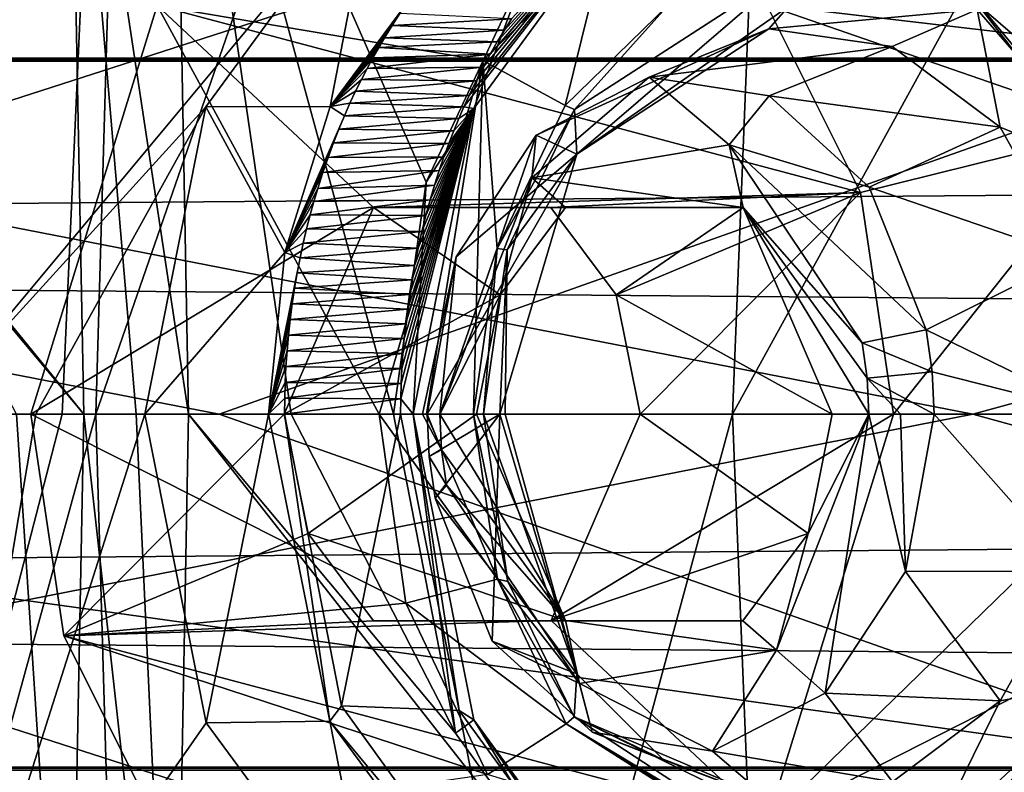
# Model space of a CAD drawing. Header units: metres. Extents: x -150 to 307, y -550 to 84.
# Tile 855 of 1056: x 204.98 to 210.44, y -1.98 to 2.18. Entities that reach past the tile are written whole.
import ezdxf

# ---------------------------------------------------------------- set-up
doc = ezdxf.new("R2010")
doc.units = ezdxf.units.M
doc.layers.add('solid_26006363', color=7, linetype='CONTINUOUS')

msp = doc.modelspace()

# ---------------------------------------------------------------- linework, layer by layer
at = {"layer": 'solid_26006363'}
for points in [[(208.028397, 15.818866, 924.133667), (199.540802, 0, 917.246277), (204.964966, 17.972246, 921.404236)], [(210.618042, 12.746159, 926.440979), (199.540802, 0, 917.246277), (208.028397, 15.818866, 924.133667)], [(212.583405, 8.932697, 928.192017), (199.540802, 0, 917.246277), (210.618042, 12.746159, 926.440979)], [(202.146072, 11.879212, 921.398987), (201.843781, -0.000005, 921.499268), (205.746124, 11.74449, 924.325989)], [(201.843781, -0.000005, 921.499268), (205.21727, -0.000005, 924.228638), (205.746124, 11.74449, 924.325989)], [(205.21727, -0.000005, 924.228638), (205.403427, -0.000005, 924.376648), (205.746124, 11.74449, 924.325989)], [(205.746124, 11.74449, 924.325989), (205.403427, -0.000005, 924.376648), (209.391617, 11.514729, 927.203979)], [(205.403427, -0.000005, 924.376648), (208.929962, -0.000005, 927.139404), (209.391617, 11.514729, 927.203979)], [(209.391617, 11.514729, 927.203979), (208.929962, -0.000005, 927.139404), (212.744339, 6.936975, 929.95697)], [(213.810257, 4.600105, 929.285156), (199.540802, 0, 917.246277), (212.583405, 8.932697, 928.192017)], [(208.929962, -0.000005, 927.139404), (212.56279, -0.000019, 929.918945), (212.744339, 6.936975, 929.95697)], [(213.810257, 4.600105, 929.285156), (214.22731, 0.000173, 929.656738), (199.540802, 0, 917.246277)], [(205.83374, 4.468189, 882.877686), (205.91745, -0.000024, 882.881592), (205.252258, 4.395831, 882.401978)], [(205.83374, 4.468189, 882.877686), (207.052582, 0.000027, 883.809937), (206.486282, 0.000001, 883.346313)], [(207.232712, 1.28386, 883.962891), (207.052582, 0.000027, 883.809937), (205.83374, 4.468189, 882.877686)], [(205.83374, 4.468189, 882.877686), (206.486282, 0.000001, 883.346313), (205.91745, -0.000024, 882.881592)], [(207.807068, 2.511736, 884.449524), (207.232712, 1.28386, 883.962891), (205.83374, 4.468189, 882.877686)], [(205.252258, 4.395831, 882.401978), (203.674561, 2.040061, 881.072632), (202.755768, 2.348415, 880.334534)], [(205.252258, 4.395831, 882.401978), (205.336761, 0.000016, 882.408264), (203.674561, 2.040061, 881.072632)], [(205.627411, 0, 882.64502), (205.252258, 4.395831, 882.401978), (205.91745, -0.000024, 882.881592)], [(205.627411, 0, 882.64502), (205.336761, 0.000016, 882.408264), (205.252258, 4.395831, 882.401978)], [(206.949814, 2.980373, 886.73175), (204.394348, 4.029039, 884.660217), (204.463165, 0.00001, 884.663513)], [(51.326496, 1.972128, 672.819702), (52.118008, 3.784486, 673.061707), (287.022736, 1.972128, -98.107941)], [(52.118008, 3.784486, 673.061707), (287.815277, 3.786167, -97.865639), (287.022736, 1.972128, -98.107941)], [(63.380936, 3.784486, 676.505127), (64.172447, 1.972128, 676.747131), (299.085419, 3.771021, -94.420006)], [(64.172447, 1.972128, 676.747131), (299.873505, 1.954857, -94.17907), (299.085419, 3.771021, -94.420006)], [(195.914063, 1.972128, -275.727936), (211.64624, 1.972128, -269.344177), (196.179626, 3.786167, -276.513)], [(211.64624, 1.972128, -269.344177), (212.002808, 3.786167, -270.092316), (196.179626, 3.786167, -276.513)], [(199.95607, 3.771021, -287.676636), (217.073212, 3.771021, -280.730896), (200.220139, 1.954857, -288.457275)], [(217.073212, 3.771021, -280.730896), (217.42778, 1.954857, -281.474823), (200.220139, 1.954857, -288.457275)], [(209.707214, 3.023292, 889.023193), (214.624878, 2.015249, 893.179565), (215.472687, 3.721791, 893.944824)], [(209.707214, 3.023292, 889.023193), (210.693237, 1.746147, 889.830261), (214.624878, 2.015249, 893.179565)], [(211.340897, 1.734447, 889.068115), (210.693237, 1.746147, 889.830261), (209.707214, 3.023292, 889.023193)], [(210.916962, 2.448804, 888.721741), (211.340897, 1.734447, 889.068115), (209.707214, 3.023292, 889.023193)], [(206.012115, 1.702046, 885.940674), (206.949814, 2.980373, 886.73175), (204.463165, 0.00001, 884.663513)], [(206.701447, 1.703226, 885.212708), (206.949814, 2.980373, 886.73175), (206.012115, 1.702046, 885.940674)], [(207.6353, 2.96494, 886.000427), (206.949814, 2.980373, 886.73175), (206.701447, 1.703226, 885.212708)], [(207.172333, 2.336813, 885.608154), (207.6353, 2.96494, 886.000427), (206.701447, 1.703226, 885.212708)], [(207.442673, 1.702352, 884.532471), (207.496994, 1.69286, 884.29895), (208.421799, 2.957283, 885.077332)], [(207.47139, 1.765272, 884.556702), (207.442673, 1.702352, 884.532471), (208.421799, 2.957283, 885.077332)], [(207.510071, 1.845392, 884.589355), (207.47139, 1.765272, 884.556702), (208.421799, 2.957283, 885.077332)], [(208.421799, 2.957283, 885.077332), (207.496994, 1.69286, 884.29895), (207.807068, 2.511736, 884.449524)], [(207.549088, 1.921447, 884.622253), (207.510071, 1.845392, 884.589355), (208.421799, 2.957283, 885.077332)], [(207.588318, 1.993684, 884.655273), (207.549088, 1.921447, 884.622253), (208.421799, 2.957283, 885.077332)], [(207.627594, 2.062251, 884.688416), (207.588318, 1.993684, 884.655273), (208.421799, 2.957283, 885.077332)], [(207.66687, 2.127339, 884.721497), (207.627594, 2.062251, 884.688416), (208.421799, 2.957283, 885.077332)], [(207.706085, 2.189172, 884.754517), (207.66687, 2.127339, 884.721497), (208.421799, 2.957283, 885.077332)], [(208.230591, 2.62868, 886.156189), (207.547653, 1.958798, 885.578186), (205.743835, 2.262609, 887.467773)], [(208.230591, 2.62868, 886.156189), (208.004456, 1.709294, 885.505432), (207.547653, 1.958798, 885.578186)], [(208.230591, 2.62868, 886.156189), (208.577881, 2.269109, 885.986633), (208.004456, 1.709294, 885.505432)], [(209.121414, 2.264341, 890.477112), (211.085083, 1.584617, 888.545044), (210.229141, 2.59427, 887.83313)], [(210.31076, 2.252404, 887.427185), (210.229141, 2.59427, 887.83313), (211.085083, 1.584617, 888.545044)], [(207.496994, 1.69286, 884.29895), (207.232712, 1.28386, 883.962891), (207.807068, 2.511736, 884.449524)], [(208.577881, 2.269109, 885.986633), (209.270355, 2.474094, 886.564087), (208.054733, 1.686557, 885.546692)], [(208.068146, 1.438891, 885.90271), (208.054733, 1.686557, 885.546692), (209.270355, 2.474094, 886.564087)], [(209.240311, 2.257688, 886.63324), (208.068146, 1.438891, 885.90271), (209.270355, 2.474094, 886.564087)], [(207.130447, 2.279046, 885.572815), (207.172333, 2.336813, 885.608154), (206.701447, 1.703226, 885.212708)], [(206.940979, 1.143533, 888.534363), (205.743835, 2.262609, 887.467773), (205.044098, 0, 886.844299)], [(206.972366, 0, 885.089722), (205.044098, 0, 886.844299), (205.743835, 2.262609, 887.467773)], [(209.639542, 1.227852, 890.938721), (209.121414, 2.264341, 890.477112), (205.743835, 2.262609, 887.467773)], [(206.940979, 1.143533, 888.534363), (209.639542, 1.227852, 890.938721), (205.743835, 2.262609, 887.467773)], [(207.547653, 1.958798, 885.578186), (206.972366, 0, 885.089722), (205.743835, 2.262609, 887.467773)], [(207.088242, 2.217937, 885.537231), (207.130447, 2.279046, 885.572815), (206.701447, 1.703226, 885.212708)], [(208.004456, 1.709294, 885.505432), (208.577881, 2.269109, 885.986633), (208.054733, 1.686557, 885.546692)], [(209.240311, 2.257688, 886.63324), (209.130997, 2.133792, 886.783386), (208.068146, 1.438891, 885.90271)], [(209.639542, 1.227852, 890.938721), (211.085083, 1.584617, 888.545044), (209.121414, 2.264341, 890.477112)], [(210.285034, 2.241804, 887.405518), (209.130997, 2.133792, 886.783386), (209.240311, 2.257688, 886.63324)], [(210.285034, 2.241804, 887.405518), (209.815796, 2.03591, 887.346436), (209.130997, 2.133792, 886.783386)], [(210.285034, 2.241804, 887.405518), (210.412659, 1.58864, 887.832092), (209.815796, 2.03591, 887.346436)], [(210.31076, 2.252404, 887.427185), (211.090118, 1.311901, 888.068359), (210.285034, 2.241804, 887.405518)], [(210.285034, 2.241804, 887.405518), (211.090118, 1.311901, 888.068359), (210.412659, 1.58864, 887.832092)], [(210.31076, 2.252404, 887.427185), (211.085083, 1.584617, 888.545044), (211.090118, 1.311901, 888.068359)], [(207.04567, 2.153044, 885.501282), (207.088242, 2.217937, 885.537231), (206.701447, 1.703226, 885.212708)], [(207.04567, 2.153044, 885.501282), (207.706085, 2.189172, 884.754517), (207.088242, 2.217937, 885.537231)], [(207.04567, 2.153044, 885.501282), (207.66687, 2.127339, 884.721497), (207.706085, 2.189172, 884.754517)], [(207.00293, 2.08435, 885.46521), (207.04567, 2.153044, 885.501282), (206.701447, 1.703226, 885.212708)], [(207.00293, 2.08435, 885.46521), (207.66687, 2.127339, 884.721497), (207.04567, 2.153044, 885.501282)], [(207.00293, 2.08435, 885.46521), (207.627594, 2.062251, 884.688416), (207.66687, 2.127339, 884.721497)], [(207.84259, 1.544854, 886.900818), (208.068146, 1.438891, 885.90271), (209.130997, 2.133792, 886.783386)], [(208.468384, 1.866152, 887.458374), (207.84259, 1.544854, 886.900818), (209.130997, 2.133792, 886.783386)], [(208.468384, 1.866152, 887.458374), (209.130997, 2.133792, 886.783386), (209.815796, 2.03591, 887.346436)], [(206.970856, 2.030203, 885.438049), (207.00293, 2.08435, 885.46521), (206.701447, 1.703226, 885.212708)], [(206.970856, 2.030203, 885.438049), (207.627594, 2.062251, 884.688416), (207.00293, 2.08435, 885.46521)], [(203.674561, 2.040061, 881.072632), (205.336761, 0.000016, 882.408264), (204.338028, 1.189752, 881.601074)], [(206.938751, 1.97366, 885.41095), (206.970856, 2.030203, 885.438049), (206.701447, 1.703226, 885.212708)], [(206.938751, 1.97366, 885.41095), (207.588318, 1.993684, 884.655273), (206.970856, 2.030203, 885.438049)], [(206.970856, 2.030203, 885.438049), (207.588318, 1.993684, 884.655273), (207.627594, 2.062251, 884.688416)], [(209.134109, 1.762412, 888.051514), (208.468384, 1.866152, 887.458374), (209.815796, 2.03591, 887.346436)], [(209.134109, 1.762412, 888.051514), (209.815796, 2.03591, 887.346436), (210.412659, 1.58864, 887.832092)], [(51.326496, 1.972128, 672.819702), (286.751587, 0, -98.190849), (51.055336, 0, 672.736816)], [(51.326496, 1.972128, 672.819702), (287.022736, 1.972128, -98.107941), (286.751587, 0, -98.190849)], [(64.172447, 1.972128, 676.747131), (64.443604, 0, 676.830017), (299.873505, 1.954857, -94.17907)], [(195.914063, 1.972128, -275.727936), (197.603653, 0, -274.843964), (206.087204, 0, -271.541718)], [(195.914063, 1.972128, -275.727936), (206.087204, 0, -271.541718), (211.64624, 1.972128, -269.344177)], [(211.64624, 1.972128, -269.344177), (206.087204, 0, -271.541718), (214.343445, 0, -267.70639)], [(206.906677, 1.9146, 885.38385), (206.938751, 1.97366, 885.41095), (206.701447, 1.703226, 885.212708)], [(206.906677, 1.9146, 885.38385), (207.549088, 1.921447, 884.622253), (207.588318, 1.993684, 884.655273)], [(206.906677, 1.9146, 885.38385), (207.588318, 1.993684, 884.655273), (206.938751, 1.97366, 885.41095)], [(64.443604, 0, 676.830017), (300.139832, 0, -94.097641), (299.873505, 1.954857, -94.17907)], [(200.220139, 1.954857, -288.457275), (210.262085, 0, -284.97406), (192.05072, 0, -291.263794)], [(200.220139, 1.954857, -288.457275), (217.42778, 1.954857, -281.474823), (210.262085, 0, -284.97406)], [(206.874725, 1.852961, 885.356812), (206.906677, 1.9146, 885.38385), (206.701447, 1.703226, 885.212708)], [(206.874725, 1.852961, 885.356812), (207.510071, 1.845392, 884.589355), (207.549088, 1.921447, 884.622253)], [(206.874725, 1.852961, 885.356812), (207.549088, 1.921447, 884.622253), (206.906677, 1.9146, 885.38385)], [(207.236176, 0.000001, 884.985596), (206.972366, 0, 885.089722), (207.547653, 1.958798, 885.578186)], [(207.236176, 0.000001, 884.985596), (207.547653, 1.958798, 885.578186), (207.495819, 0.000001, 885.076782)], [(207.547653, 1.958798, 885.578186), (207.627182, 0.916599, 885.187683), (207.495819, 0.000001, 885.076782)], [(207.547653, 1.958798, 885.578186), (208.004456, 1.709294, 885.505432), (207.627182, 0.916599, 885.187683)], [(217.42778, 1.954857, -281.474823), (227.565887, 0, -276.501038), (210.262085, 0, -284.97406)], [(207.819748, 1.307708, 887.175171), (207.84259, 1.544854, 886.900818), (208.468384, 1.866152, 887.458374)], [(208.911591, 1.491841, 888.147949), (207.819748, 1.307708, 887.175171), (208.468384, 1.866152, 887.458374)], [(208.911591, 1.491841, 888.147949), (208.468384, 1.866152, 887.458374), (209.134109, 1.762412, 888.051514)], [(206.842957, 1.788604, 885.329956), (206.874725, 1.852961, 885.356812), (206.701447, 1.703226, 885.212708)], [(206.842957, 1.788604, 885.329956), (207.510071, 1.845392, 884.589355), (206.874725, 1.852961, 885.356812)], [(206.842957, 1.788604, 885.329956), (207.47139, 1.765272, 884.556702), (207.510071, 1.845392, 884.589355)], [(206.811462, 1.72137, 885.303284), (206.842957, 1.788604, 885.329956), (206.701447, 1.703226, 885.212708)], [(206.811462, 1.72137, 885.303284), (207.47139, 1.765272, 884.556702), (206.842957, 1.788604, 885.329956)], [(206.811462, 1.72137, 885.303284), (207.442673, 1.702352, 884.532471), (207.47139, 1.765272, 884.556702)], [(208.911591, 1.491841, 888.147949), (209.134109, 1.762412, 888.051514), (209.68811, 1.257261, 888.545105)], [(209.68811, 1.257261, 888.545105), (209.134109, 1.762412, 888.051514), (210.412659, 1.58864, 887.832092)], [(205.070313, -0.000009, 885.159485), (206.012115, 1.702046, 885.940674), (204.463165, 0.00001, 884.663513)], [(205.070313, -0.000009, 885.159485), (205.674576, -0.000037, 885.654297), (206.012115, 1.702046, 885.940674)], [(206.450012, 0.894785, 884.999573), (206.012115, 1.702046, 885.940674), (205.674576, -0.000037, 885.654297)], [(206.701447, 1.703226, 885.212708), (206.012115, 1.702046, 885.940674), (206.450012, 0.894785, 884.999573)], [(206.780289, 1.651111, 885.276917), (206.701447, 1.703226, 885.212708), (206.450012, 0.894785, 884.999573)], [(206.780289, 1.651111, 885.276917), (206.811462, 1.72137, 885.303284), (206.701447, 1.703226, 885.212708)], [(206.780289, 1.651111, 885.276917), (207.442673, 1.702352, 884.532471), (206.811462, 1.72137, 885.303284)], [(206.780289, 1.651111, 885.276917), (207.414352, 1.637057, 884.508545), (207.442673, 1.702352, 884.532471)], [(207.092392, 0.084207, 884.236267), (207.161179, -0.000183, 884.014587), (207.496994, 1.69286, 884.29895)], [(207.094818, 0.168541, 884.238342), (207.092392, 0.084207, 884.236267), (207.496994, 1.69286, 884.29895)], [(207.098831, 0.252531, 884.24176), (207.094818, 0.168541, 884.238342), (207.496994, 1.69286, 884.29895)], [(207.10437, 0.335971, 884.24646), (207.098831, 0.252531, 884.24176), (207.496994, 1.69286, 884.29895)], [(207.11142, 0.418661, 884.252441), (207.10437, 0.335971, 884.24646), (207.496994, 1.69286, 884.29895)], [(207.119949, 0.500446, 884.259644), (207.11142, 0.418661, 884.252441), (207.496994, 1.69286, 884.29895)], [(207.130005, 0.581916, 884.268127), (207.119949, 0.500446, 884.259644), (207.496994, 1.69286, 884.29895)], [(207.141632, 0.663167, 884.278015), (207.130005, 0.581916, 884.268127), (207.496994, 1.69286, 884.29895)], [(207.154709, 0.743654, 884.289063), (207.141632, 0.663167, 884.278015), (207.496994, 1.69286, 884.29895)], [(207.169144, 0.822843, 884.30127), (207.154709, 0.743654, 884.289063), (207.496994, 1.69286, 884.29895)], [(207.496994, 1.69286, 884.29895), (207.161179, -0.000183, 884.014587), (207.232712, 1.28386, 883.962891)], [(207.188782, 0.919159, 884.317871), (207.169144, 0.822843, 884.30127), (207.496994, 1.69286, 884.29895)], [(207.209793, 1.011497, 884.335693), (207.188782, 0.919159, 884.317871), (207.496994, 1.69286, 884.29895)], [(207.232086, 1.100356, 884.354553), (207.209793, 1.011497, 884.335693), (207.496994, 1.69286, 884.29895)], [(207.255569, 1.186023, 884.37439), (207.232086, 1.100356, 884.354553), (207.496994, 1.69286, 884.29895)], [(207.280136, 1.268641, 884.395203), (207.255569, 1.186023, 884.37439), (207.496994, 1.69286, 884.29895)], [(207.30571, 1.348371, 884.416809), (207.280136, 1.268641, 884.395203), (207.496994, 1.69286, 884.29895)], [(207.332108, 1.425181, 884.439087), (207.30571, 1.348371, 884.416809), (207.496994, 1.69286, 884.29895)], [(207.359055, 1.498739, 884.461853), (207.332108, 1.425181, 884.439087), (207.496994, 1.69286, 884.29895)], [(207.386475, 1.569278, 884.485046), (207.359055, 1.498739, 884.461853), (207.496994, 1.69286, 884.29895)], [(207.414352, 1.637057, 884.508545), (207.386475, 1.569278, 884.485046), (207.496994, 1.69286, 884.29895)], [(207.442673, 1.702352, 884.532471), (207.414352, 1.637057, 884.508545), (207.496994, 1.69286, 884.29895)], [(207.627182, 0.916599, 885.187683), (208.004456, 1.709294, 885.505432), (208.054733, 1.686557, 885.546692)], [(206.749634, 1.577913, 885.250977), (206.780289, 1.651111, 885.276917), (206.450012, 0.894785, 884.999573)], [(206.749634, 1.577913, 885.250977), (207.414352, 1.637057, 884.508545), (206.780289, 1.651111, 885.276917)], [(206.749634, 1.577913, 885.250977), (207.386475, 1.569278, 884.485046), (207.414352, 1.637057, 884.508545)], [(207.627182, 0.916599, 885.187683), (208.054733, 1.686557, 885.546692), (207.682739, 0.909078, 885.233398)], [(208.068146, 1.438891, 885.90271), (207.682739, 0.909078, 885.233398), (208.054733, 1.686557, 885.546692)], [(209.822449, 0, 891.101685), (211.085083, 1.584617, 888.545044), (209.639542, 1.227852, 890.938721)], [(209.68811, 1.257261, 888.545105), (210.412659, 1.58864, 887.832092), (210.816727, 0.868942, 888.161011)], [(209.822449, 0, 891.101685), (211.445084, 0, 888.843506), (211.085083, 1.584617, 888.545044)], [(211.090118, 1.311901, 888.068359), (210.816727, 0.868942, 888.161011), (210.412659, 1.58864, 887.832092)], [(206.719543, 1.501541, 885.225525), (206.749634, 1.577913, 885.250977), (206.450012, 0.894785, 884.999573)], [(206.719543, 1.501541, 885.225525), (207.386475, 1.569278, 884.485046), (206.749634, 1.577913, 885.250977)], [(206.719543, 1.501541, 885.225525), (207.359055, 1.498739, 884.461853), (207.386475, 1.569278, 884.485046)], [(207.308838, 0, 886.719971), (207.399246, 0.871697, 886.505798), (207.84259, 1.544854, 886.900818)], [(207.819748, 1.307708, 887.175171), (207.308838, 0, 886.719971), (207.84259, 1.544854, 886.900818)], [(207.84259, 1.544854, 886.900818), (207.399246, 0.871697, 886.505798), (208.068146, 1.438891, 885.90271)], [(206.690033, 1.421671, 885.2005), (206.719543, 1.501541, 885.225525), (206.450012, 0.894785, 884.999573)], [(206.690033, 1.421671, 885.2005), (207.359055, 1.498739, 884.461853), (206.719543, 1.501541, 885.225525)], [(206.690033, 1.421671, 885.2005), (207.332108, 1.425181, 884.439087), (207.359055, 1.498739, 884.461853)], [(208.989548, 1.143533, 888.217407), (207.819748, 1.307708, 887.175171), (208.911591, 1.491841, 888.147949)], [(208.911591, 1.491841, 888.147949), (209.68811, 1.257261, 888.545105), (210.004211, 0.465753, 888.826782)], [(209.648682, 0.394153, 888.804688), (208.911591, 1.491841, 888.147949), (210.004211, 0.465753, 888.826782)], [(208.989548, 1.143533, 888.217407), (208.911591, 1.491841, 888.147949), (209.648682, 0.394153, 888.804688)], [(206.661209, 1.337979, 885.176086), (206.690033, 1.421671, 885.2005), (206.450012, 0.894785, 884.999573)], [(206.661209, 1.337979, 885.176086), (207.30571, 1.348371, 884.416809), (207.332108, 1.425181, 884.439087)], [(206.661209, 1.337979, 885.176086), (207.332108, 1.425181, 884.439087), (206.690033, 1.421671, 885.2005)], [(207.239319, 0, 886.363342), (207.641861, 0, 885.546692), (208.068146, 1.438891, 885.90271)], [(207.399246, 0.871697, 886.505798), (207.239319, 0, 886.363342), (208.068146, 1.438891, 885.90271)], [(208.068146, 1.438891, 885.90271), (207.641861, 0, 885.546692), (207.682739, 0.909078, 885.233398)], [(206.633255, 1.250369, 885.152405), (206.661209, 1.337979, 885.176086), (206.450012, 0.894785, 884.999573)], [(206.633255, 1.250369, 885.152405), (207.280136, 1.268641, 884.395203), (207.30571, 1.348371, 884.416809)], [(206.633255, 1.250369, 885.152405), (207.30571, 1.348371, 884.416809), (206.661209, 1.337979, 885.176086)], [(206.611725, 1.177647, 885.134155), (207.255569, 1.186023, 884.37439), (207.280136, 1.268641, 884.395203)], [(206.611725, 1.177647, 885.134155), (207.280136, 1.268641, 884.395203), (206.633255, 1.250369, 885.152405)], [(207.161179, -0.000183, 884.014587), (207.052582, 0.000027, 883.809937), (207.232712, 1.28386, 883.962891)], [(207.643982, 0.660539, 887.018555), (207.308838, 0, 886.719971), (207.819748, 1.307708, 887.175171)], [(208.005859, 1.144218, 887.341003), (207.643982, 0.660539, 887.018555), (207.819748, 1.307708, 887.175171)], [(208.989548, 1.143533, 888.217407), (208.005859, 1.144218, 887.341003), (207.819748, 1.307708, 887.175171)], [(210.004211, 0.465753, 888.826782), (209.68811, 1.257261, 888.545105), (210.816727, 0.868942, 888.161011)], [(206.611725, 1.177647, 885.134155), (206.633255, 1.250369, 885.152405), (206.450012, 0.894785, 884.999573)], [(206.940979, 1.143533, 888.534363), (207.924667, 1.144218, 889.410828), (209.639542, 1.227852, 890.938721)], [(207.924667, 1.144218, 889.410828), (208.28656, 0.660539, 889.733276), (209.639542, 1.227852, 890.938721)], [(208.28656, 0.660539, 889.733276), (208.418839, 0, 889.851135), (209.639542, 1.227852, 890.938721)], [(209.822449, 0, 891.101685), (209.639542, 1.227852, 890.938721), (208.418839, 0, 889.851135)], [(204.338028, 1.189752, 881.601074), (205.336761, 0.000016, 882.408264), (204.964142, 0, 882.105042)], [(206.59108, 1.102717, 885.116699), (206.611725, 1.177647, 885.134155), (206.450012, 0.894785, 884.999573)], [(206.59108, 1.102717, 885.116699), (207.232086, 1.100356, 884.354553), (207.255569, 1.186023, 884.37439)], [(206.59108, 1.102717, 885.116699), (207.255569, 1.186023, 884.37439), (206.611725, 1.177647, 885.134155)], [(206.940979, 1.143533, 888.534363), (205.044098, 0, 886.844299), (206.447708, 0, 888.09491)], [(206.940979, 1.143533, 888.534363), (206.447708, 0, 888.09491), (207.643982, 0.660539, 887.018555)], [(206.571457, 1.025725, 885.100037), (206.59108, 1.102717, 885.116699), (206.450012, 0.894785, 884.999573)], [(206.571457, 1.025725, 885.100037), (207.232086, 1.100356, 884.354553), (206.59108, 1.102717, 885.116699)], [(206.571457, 1.025725, 885.100037), (207.209793, 1.011497, 884.335693), (207.232086, 1.100356, 884.354553)], [(206.940979, 1.143533, 888.534363), (207.643982, 0.660539, 887.018555), (208.005859, 1.144218, 887.341003)], [(206.940979, 1.143533, 888.534363), (208.005859, 1.144218, 887.341003), (207.924667, 1.144218, 889.410828)], [(207.924667, 1.144218, 889.410828), (208.005859, 1.144218, 887.341003), (208.989548, 1.143533, 888.217407)], [(207.924667, 1.144218, 889.410828), (208.989548, 1.143533, 888.217407), (208.28656, 0.660539, 889.733276)], [(208.28656, 0.660539, 889.733276), (208.989548, 1.143533, 888.217407), (209.482834, 0, 888.656921)], [(208.989548, 1.143533, 888.217407), (209.676407, 0.198629, 888.829407), (209.685699, 0, 888.837646)], [(208.989548, 1.143533, 888.217407), (209.685699, 0, 888.837646), (209.482834, 0, 888.656921)], [(208.989548, 1.143533, 888.217407), (209.648682, 0.394153, 888.804688), (209.676407, 0.198629, 888.829407)], [(206.552933, 0.946832, 885.084351), (206.571457, 1.025725, 885.100037), (206.450012, 0.894785, 884.999573)], [(206.552933, 0.946832, 885.084351), (207.209793, 1.011497, 884.335693), (206.571457, 1.025725, 885.100037)], [(206.552933, 0.946832, 885.084351), (207.188782, 0.919159, 884.317871), (207.209793, 1.011497, 884.335693)], [(206.535568, 0.865764, 885.06958), (206.552933, 0.946832, 885.084351), (206.450012, 0.894785, 884.999573)], [(206.535568, 0.865764, 885.06958), (207.188782, 0.919159, 884.317871), (206.552933, 0.946832, 885.084351)], [(206.450012, 0.894785, 884.999573), (205.674576, -0.000037, 885.654297), (206.360672, -0.000073, 884.923706)], [(206.535568, 0.865764, 885.06958), (206.450012, 0.894785, 884.999573), (206.360672, -0.000073, 884.923706)], [(206.535568, 0.865764, 885.06958), (207.169144, 0.822843, 884.30127), (207.188782, 0.919159, 884.317871)], [(207.495819, 0.000001, 885.076782), (207.627182, 0.916599, 885.187683), (207.55043, 0.000001, 885.121765)], [(207.627182, 0.916599, 885.187683), (207.682739, 0.909078, 885.233398), (207.55043, 0.000001, 885.121765)], [(207.682739, 0.909078, 885.233398), (207.670776, 0, 885.321533), (207.55043, 0.000001, 885.121765)], [(207.682739, 0.909078, 885.233398), (207.641861, 0, 885.546692), (207.670776, 0, 885.321533)], [(206.519379, 0.782197, 885.055847), (206.535568, 0.865764, 885.06958), (206.360672, -0.000073, 884.923706)], [(206.519379, 0.782197, 885.055847), (207.169144, 0.822843, 884.30127), (206.535568, 0.865764, 885.06958)], [(206.519379, 0.782197, 885.055847), (207.154709, 0.743654, 884.289063), (207.169144, 0.822843, 884.30127)], [(207.213943, 0, 886.553345), (207.239319, 0, 886.363342), (207.399246, 0.871697, 886.505798)], [(207.213943, 0, 886.553345), (207.399246, 0.871697, 886.505798), (207.308838, 0, 886.719971)], [(210.004211, 0.465753, 888.826782), (210.816727, 0.868942, 888.161011), (210.960999, 0, 888.276428)], [(206.504654, 0.696887, 885.043396), (206.519379, 0.782197, 885.055847), (206.360672, -0.000073, 884.923706)], [(206.504654, 0.696887, 885.043396), (207.154709, 0.743654, 884.289063), (206.519379, 0.782197, 885.055847)], [(206.504654, 0.696887, 885.043396), (207.141632, 0.663167, 884.278015), (207.154709, 0.743654, 884.289063)], [(206.491562, 0.610529, 885.032288), (206.504654, 0.696887, 885.043396), (206.360672, -0.000073, 884.923706)], [(206.447708, 0, 888.09491), (207.511703, 0, 886.900696), (207.643982, 0.660539, 887.018555)], [(206.491562, 0.610529, 885.032288), (207.141632, 0.663167, 884.278015), (206.504654, 0.696887, 885.043396)], [(206.491562, 0.610529, 885.032288), (207.130005, 0.581916, 884.268127), (207.141632, 0.663167, 884.278015)], [(207.643982, 0.660539, 887.018555), (207.511703, 0, 886.900696), (207.308838, 0, 886.719971)], [(208.28656, 0.660539, 889.733276), (209.482834, 0, 888.656921), (208.418839, 0, 889.851135)], [(206.48024, 0.523819, 885.022644), (206.491562, 0.610529, 885.032288), (206.360672, -0.000073, 884.923706)], [(206.48024, 0.523819, 885.022644), (207.130005, 0.581916, 884.268127), (206.491562, 0.610529, 885.032288)], [(206.48024, 0.523819, 885.022644), (207.119949, 0.500446, 884.259644), (207.130005, 0.581916, 884.268127)], [(206.470734, 0.437346, 885.014587), (206.48024, 0.523819, 885.022644), (206.360672, -0.000073, 884.923706)], [(206.470734, 0.437346, 885.014587), (207.119949, 0.500446, 884.259644), (206.48024, 0.523819, 885.022644)], [(206.470734, 0.437346, 885.014587), (207.11142, 0.418661, 884.252441), (207.119949, 0.500446, 884.259644)], [(206.462936, 0.350433, 885.007996), (206.470734, 0.437346, 885.014587), (206.360672, -0.000073, 884.923706)], [(206.462936, 0.350433, 885.007996), (207.11142, 0.418661, 884.252441), (206.470734, 0.437346, 885.014587)], [(209.648682, 0.394153, 888.804688), (210.004211, 0.465753, 888.826782), (210.036972, 0.234711, 888.855957)], [(210.036972, 0.234711, 888.855957), (210.004211, 0.465753, 888.826782), (210.960999, 0, 888.276428)], [(206.462936, 0.350433, 885.007996), (207.10437, 0.335971, 884.24646), (207.11142, 0.418661, 884.252441)], [(209.676407, 0.198629, 888.829407), (209.648682, 0.394153, 888.804688), (210.036972, 0.234711, 888.855957)], [(206.456833, 0.262995, 885.002808), (206.462936, 0.350433, 885.007996), (206.360672, -0.000073, 884.923706)], [(206.456833, 0.262995, 885.002808), (207.10437, 0.335971, 884.24646), (206.462936, 0.350433, 885.007996)], [(206.456833, 0.262995, 885.002808), (207.098831, 0.252531, 884.24176), (207.10437, 0.335971, 884.24646)], [(206.452438, 0.17527, 884.999084), (206.456833, 0.262995, 885.002808), (206.360672, -0.000073, 884.923706)], [(206.452438, 0.17527, 884.999084), (207.098831, 0.252531, 884.24176), (206.456833, 0.262995, 885.002808)], [(206.452438, 0.17527, 884.999084), (207.094818, 0.168541, 884.238342), (207.098831, 0.252531, 884.24176)], [(209.676407, 0.198629, 888.829407), (210.036972, 0.234711, 888.855957), (210.047958, 0, 888.865723)], [(210.047958, 0, 888.865723), (210.036972, 0.234711, 888.855957), (210.960999, 0, 888.276428)], [(206.449799, 0.087496, 884.996826), (206.452438, 0.17527, 884.999084), (206.360672, -0.000073, 884.923706)], [(206.449799, 0.087496, 884.996826), (207.094818, 0.168541, 884.238342), (206.452438, 0.17527, 884.999084)], [(206.449799, 0.087496, 884.996826), (207.092392, 0.084207, 884.236267), (207.094818, 0.168541, 884.238342)], [(209.676407, 0.198629, 888.829407), (210.047958, 0, 888.865723), (209.862091, 0, 888.912781)], [(209.676407, 0.198629, 888.829407), (209.862091, 0, 888.912781), (209.685699, 0, 888.837646)], [(206.449799, 0.087496, 884.996826), (206.360672, -0.000073, 884.923706), (206.448914, -0.000069, 884.996094)], [(206.449799, 0.087496, 884.996826), (206.448914, -0.000069, 884.996094), (207.092392, 0.084207, 884.236267)], [(206.448914, -0.000069, 884.996094), (207.091568, -0.00026, 884.235596), (207.092392, 0.084207, 884.236267)], [(207.092392, 0.084207, 884.236267), (207.091568, -0.00026, 884.235596), (207.161179, -0.000183, 884.014587)], [(199.540802, 0, 917.246277), (214.22731, 0.000173, 929.656738), (213.810318, -4.599802, 929.285156)], [(205.070313, -0.000009, 885.159485), (204.463165, 0.00001, 884.663513), (204.394333, -4.029554, 884.660217)], [(204.964142, 0, 882.105042), (205.336761, 0.000016, 882.408264), (205.252289, -4.395135, 882.401978)], [(205.227005, -1.227852, 887.007263), (206.447708, 0, 888.09491), (205.044098, 0, 886.844299)], [(207.12027, -1.047262, 885.215698), (205.227005, -1.227852, 887.007263), (205.044098, 0, 886.844299)], [(207.12027, -1.047262, 885.215698), (205.044098, 0, 886.844299), (206.972366, 0, 885.089722)], [(205.227005, -1.227852, 887.007263), (206.579987, -0.660539, 888.212769), (206.447708, 0, 888.09491)], [(205.336761, 0.000016, 882.408264), (205.83374, -4.468186, 882.877686), (205.252289, -4.395135, 882.401978)], [(205.627411, 0, 882.64502), (205.83374, -4.468186, 882.877686), (205.336761, 0.000016, 882.408264)], [(205.627411, 0, 882.64502), (205.91745, -0.000024, 882.881592), (205.83374, -4.468186, 882.877686)], [(205.91745, -0.000024, 882.881592), (206.486282, 0.000001, 883.346313), (207.395828, -1.766923, 884.10144)], [(206.579987, -0.660539, 888.212769), (207.511703, 0, 886.900696), (206.447708, 0, 888.09491)], [(206.486282, 0.000001, 883.346313), (207.052582, 0.000027, 883.809937), (207.395828, -1.766923, 884.10144)], [(206.579987, -0.660539, 888.212769), (208.004974, -1.143533, 887.34021), (207.511703, 0, 886.900696)], [(207.236176, 0.000001, 884.985596), (207.628357, -0.913727, 885.188599), (206.972366, 0, 885.089722)], [(207.12027, -1.047262, 885.215698), (206.972366, 0, 885.089722), (207.628357, -0.913727, 885.188599)], [(207.161179, -0.000183, 884.014587), (207.395828, -1.766923, 884.10144), (207.052582, 0.000027, 883.809937)], [(207.213943, 0, 886.553345), (207.31813, -0.198629, 886.72821), (207.239319, 0, 886.363342)], [(207.213943, 0, 886.553345), (207.308838, 0, 886.719971), (207.31813, -0.198629, 886.72821)], [(207.236176, 0.000001, 884.985596), (207.495819, 0.000001, 885.076782), (207.628357, -0.913727, 885.188599)], [(207.25029, -0.234711, 886.373108), (207.641861, 0, 885.546692), (207.239319, 0, 886.363342)], [(207.31813, -0.198629, 886.72821), (207.25029, -0.234711, 886.373108), (207.239319, 0, 886.363342)], [(207.25029, -0.234711, 886.373108), (207.283051, -0.465753, 886.402283), (207.641861, 0, 885.546692)], [(207.283051, -0.465753, 886.402283), (207.599167, -1.257261, 886.68396), (207.641861, 0, 885.546692)], [(208.004974, -1.143533, 887.34021), (207.31813, -0.198629, 886.72821), (207.308838, 0, 886.719971)], [(207.511703, 0, 886.900696), (208.004974, -1.143533, 887.34021), (207.308838, 0, 886.719971)], [(207.495819, 0.000001, 885.076782), (207.55043, 0.000001, 885.121765), (207.685135, -0.927144, 885.235474)], [(207.628357, -0.913727, 885.188599), (207.495819, 0.000001, 885.076782), (207.685135, -0.927144, 885.235474)], [(208.068527, -1.439416, 885.903015), (207.685135, -0.927144, 885.235474), (207.55043, 0.000001, 885.121765)], [(207.670776, 0, 885.321533), (208.068527, -1.439416, 885.903015), (207.55043, 0.000001, 885.121765)], [(207.599167, -1.257261, 886.68396), (208.068527, -1.439416, 885.903015), (207.641861, 0, 885.546692)], [(207.670776, 0, 885.321533), (207.641861, 0, 885.546692), (208.068527, -1.439416, 885.903015)], [(207.925552, -1.143533, 889.411621), (208.418839, 0, 889.851135), (209.350555, -0.660539, 888.539063)], [(209.822449, 0, 891.101685), (208.418839, 0, 889.851135), (207.925552, -1.143533, 889.411621)], [(209.122696, -2.262609, 890.47821), (209.822449, 0, 891.101685), (207.925552, -1.143533, 889.411621)], [(208.418839, 0, 889.851135), (209.482834, 0, 888.656921), (209.350555, -0.660539, 888.539063)], [(209.122696, -2.262609, 890.47821), (211.445084, 0, 888.843506), (209.822449, 0, 891.101685)], [(209.350555, -0.660539, 888.539063), (209.482834, 0, 888.656921), (209.685699, 0, 888.837646)], [(209.685699, 0, 888.837646), (209.862091, 0, 888.912781), (209.888031, -0.871697, 888.723206)], [(209.862091, 0, 888.912781), (210.047958, 0, 888.865723), (209.888031, -0.871697, 888.723206)], [(209.888031, -0.871697, 888.723206), (210.047958, 0, 888.865723), (210.81752, -0.869209, 888.1604)], [(210.81752, -0.869209, 888.1604), (210.047958, 0, 888.865723), (210.960999, 0, 888.276428)], [(51.055336, 0, 672.736816), (286.751587, 0, -98.190849), (287.017914, -1.954857, -98.109421)], [(51.326496, -1.972128, 672.819702), (51.055336, 0, 672.736816), (287.017914, -1.954857, -98.109421)], [(64.172447, -1.972128, 676.747131), (299.868683, -1.972128, -94.180542), (300.139832, 0, -94.097641)], [(64.443604, 0, 676.830017), (64.172447, -1.972128, 676.747131), (300.139832, 0, -94.097641)], [(192.05072, 0, -291.263794), (210.262085, 0, -284.97406), (200.218521, -1.972128, -288.452515)], [(195.912445, -1.954857, -275.723175), (211.644073, -1.954857, -269.33963), (197.603653, 0, -274.843964)], [(211.644073, -1.954857, -269.33963), (206.087204, 0, -271.541718), (197.603653, 0, -274.843964)], [(199.540802, 0, 917.246277), (213.810318, -4.599802, 929.285156), (212.583496, -8.932452, 928.192139)], [(199.540802, 0, 917.246277), (212.583496, -8.932452, 928.192139), (210.618164, -12.745977, 926.441101)], [(199.540802, 0, 917.246277), (210.618164, -12.745977, 926.441101), (208.028534, -15.818749, 924.133789)], [(199.540802, 0, 917.246277), (208.028534, -15.818749, 924.133789), (204.965088, -17.972189, 921.404358)], [(210.262085, 0, -284.97406), (217.425598, -1.972128, -281.470245), (200.218521, -1.972128, -288.452515)], [(202.146072, -11.879224, 921.398987), (205.21727, -0.000005, 924.228638), (201.843781, -0.000005, 921.499268)], [(202.146072, -11.879224, 921.398987), (205.403427, -0.000005, 924.376648), (205.21727, -0.000005, 924.228638)], [(202.146072, -11.879224, 921.398987), (205.74469, -11.744577, 924.324829), (205.403427, -0.000005, 924.376648)], [(204.339767, -1.185266, 881.602478), (204.59053, -0.000016, 881.801453), (205.252289, -4.395135, 882.401978)], [(205.070313, -0.000009, 885.159485), (204.394333, -4.029554, 884.660217), (205.674576, -0.000037, 885.654297)], [(206.015366, -1.709859, 885.94342), (205.674576, -0.000037, 885.654297), (204.394333, -4.029554, 884.660217)], [(204.59053, -0.000016, 881.801453), (204.964142, 0, 882.105042), (205.252289, -4.395135, 882.401978)], [(205.74469, -11.744577, 924.324829), (208.929962, -0.000005, 927.139404), (205.403427, -0.000005, 924.376648)], [(206.360672, -0.000073, 884.923706), (205.674576, -0.000037, 885.654297), (206.015366, -1.709859, 885.94342)], [(205.74469, -11.744577, 924.324829), (209.391617, -11.514744, 927.203979), (208.929962, -0.000005, 927.139404)], [(205.83374, -4.468186, 882.877686), (205.91745, -0.000024, 882.881592), (208.368347, -3.12257, 884.922791)], [(205.91745, -0.000024, 882.881592), (207.395828, -1.766923, 884.10144), (208.368347, -3.12257, 884.922791)], [(206.360672, -0.000073, 884.923706), (206.015366, -1.709859, 885.94342), (206.700119, -1.699925, 885.211609)], [(211.644073, -1.954857, -269.33963), (214.343445, 0, -267.70639), (206.087204, 0, -271.541718)], [(206.448914, -0.000069, 884.996094), (206.360672, -0.000073, 884.923706), (206.700119, -1.699925, 885.211609)], [(206.765228, -1.615333, 885.26416), (207.091568, -0.00026, 884.235596), (206.448914, -0.000069, 884.996094)], [(206.765228, -1.615333, 885.26416), (206.448914, -0.000069, 884.996094), (206.700119, -1.699925, 885.211609)], [(206.765228, -1.615333, 885.26416), (207.416122, -1.641249, 884.510071), (207.091568, -0.00026, 884.235596)], [(207.416122, -1.641249, 884.510071), (207.161179, -0.000183, 884.014587), (207.091568, -0.00026, 884.235596)], [(207.496979, -1.692829, 884.29895), (207.395828, -1.766923, 884.10144), (207.161179, -0.000183, 884.014587)], [(207.416122, -1.641249, 884.510071), (207.496979, -1.692829, 884.29895), (207.161179, -0.000183, 884.014587)], [(209.391617, -11.514744, 927.203979), (212.56279, -0.000019, 929.918945), (208.929962, -0.000005, 927.139404)], [(209.122696, -2.262609, 890.47821), (211.253876, -1.178106, 888.685059), (211.445084, 0, 888.843506)], [(209.174789, -1.307708, 888.382446), (209.685699, 0, 888.837646), (209.444672, -1.544854, 888.328247)], [(209.350555, -0.660539, 888.539063), (209.685699, 0, 888.837646), (209.174789, -1.307708, 888.382446)], [(209.391617, -11.514744, 927.203979), (212.741653, -6.885615, 929.95636), (212.56279, -0.000019, 929.918945)], [(209.685699, 0, 888.837646), (209.888031, -0.871697, 888.723206), (209.444672, -1.544854, 888.328247)], [(210.262085, 0, -284.97406), (227.565887, 0, -276.501038), (217.425598, -1.972128, -281.470245)], [(207.31813, -0.198629, 886.72821), (207.34584, -0.394153, 886.75293), (207.25029, -0.234711, 886.373108)], [(208.004974, -1.143533, 887.34021), (207.34584, -0.394153, 886.75293), (207.31813, -0.198629, 886.72821)], [(207.34584, -0.394153, 886.75293), (207.283051, -0.465753, 886.402283), (207.25029, -0.234711, 886.373108)], [(207.34584, -0.394153, 886.75293), (208.082932, -1.491841, 887.409668), (207.283051, -0.465753, 886.402283)], [(208.004974, -1.143533, 887.34021), (208.082932, -1.491841, 887.409668), (207.34584, -0.394153, 886.75293)], [(208.082932, -1.491841, 887.409668), (207.599167, -1.257261, 886.68396), (207.283051, -0.465753, 886.402283)], [(205.227005, -1.227852, 887.007263), (206.941864, -1.144218, 888.535156), (206.579987, -0.660539, 888.212769)], [(206.579987, -0.660539, 888.212769), (206.941864, -1.144218, 888.535156), (208.004974, -1.143533, 887.34021)], [(207.925552, -1.143533, 889.411621), (209.350555, -0.660539, 888.539063), (208.988663, -1.144218, 888.216614)], [(208.988663, -1.144218, 888.216614), (209.350555, -0.660539, 888.539063), (209.174789, -1.307708, 888.382446)], [(209.444672, -1.544854, 888.328247), (209.888031, -0.871697, 888.723206), (210.412613, -1.588721, 887.832031)], [(209.888031, -0.871697, 888.723206), (210.81752, -0.869209, 888.1604), (210.412613, -1.588721, 887.832031)], [(210.412613, -1.588721, 887.832031), (210.81752, -0.869209, 888.1604), (211.003021, -1.477693, 887.996826)], [(207.12027, -1.047262, 885.215698), (207.628357, -0.913727, 885.188599), (208.008545, -1.714972, 885.508911)], [(207.628357, -0.913727, 885.188599), (207.685135, -0.927144, 885.235474), (208.052887, -1.676338, 885.545105)], [(208.008545, -1.714972, 885.508911), (207.628357, -0.913727, 885.188599), (208.052887, -1.676338, 885.545105)], [(208.068527, -1.439416, 885.903015), (208.052887, -1.676338, 885.545105), (207.685135, -0.927144, 885.235474)], [(207.12027, -1.047262, 885.215698), (207.573792, -1.995994, 885.600342), (205.227005, -1.227852, 887.007263)], [(207.12027, -1.047262, 885.215698), (208.008545, -1.714972, 885.508911), (207.573792, -1.995994, 885.600342)], [(205.227005, -1.227852, 887.007263), (207.925552, -1.143533, 889.411621), (206.941864, -1.144218, 888.535156)], [(205.227005, -1.227852, 887.007263), (209.122696, -2.262609, 890.47821), (207.925552, -1.143533, 889.411621)], [(206.941864, -1.144218, 888.535156), (208.988663, -1.144218, 888.216614), (208.004974, -1.143533, 887.34021)], [(206.941864, -1.144218, 888.535156), (207.925552, -1.143533, 889.411621), (208.988663, -1.144218, 888.216614)], [(208.004974, -1.143533, 887.34021), (209.174789, -1.307708, 888.382446), (208.082932, -1.491841, 887.409668)], [(208.004974, -1.143533, 887.34021), (208.988663, -1.144218, 888.216614), (209.174789, -1.307708, 888.382446)], [(203.666565, -2.035756, 881.065979), (204.339767, -1.185266, 881.602478), (205.252289, -4.395135, 882.401978)], [(209.122696, -2.262609, 890.47821), (210.737793, -2.12622, 888.25647), (211.253876, -1.178106, 888.685059)], [(205.227005, -1.227852, 887.007263), (205.745132, -2.264341, 887.468933), (209.122696, -2.262609, 890.47821)], [(207.573792, -1.995994, 885.600342), (205.745132, -2.264341, 887.468933), (205.227005, -1.227852, 887.007263)], [(207.599167, -1.257261, 886.68396), (208.153168, -1.762412, 887.177551), (208.068527, -1.439416, 885.903015)], [(208.082932, -1.491841, 887.409668), (208.153168, -1.762412, 887.177551), (207.599167, -1.257261, 886.68396)], [(208.082932, -1.491841, 887.409668), (209.174789, -1.307708, 888.382446), (208.818878, -1.866152, 887.77063)], [(209.174789, -1.307708, 888.382446), (209.444672, -1.544854, 888.328247), (208.818878, -1.866152, 887.77063)], [(208.068527, -1.439416, 885.903015), (208.548965, -1.914539, 886.302734), (208.052887, -1.676338, 885.545105)], [(208.153168, -1.762412, 887.177551), (208.548965, -1.914539, 886.302734), (208.068527, -1.439416, 885.903015)], [(208.082932, -1.491841, 887.409668), (208.818878, -1.866152, 887.77063), (208.153168, -1.762412, 887.177551)], [(211.003021, -1.477693, 887.996826), (209.913528, -2.768022, 887.56958), (210.018768, -2.393639, 887.185791)], [(211.003021, -1.477693, 887.996826), (210.737793, -2.12622, 888.25647), (209.913528, -2.768022, 887.56958)], [(210.412613, -1.588721, 887.832031), (211.003021, -1.477693, 887.996826), (210.018768, -2.393639, 887.185791)], [(208.818878, -1.866152, 887.77063), (209.444672, -1.544854, 888.328247), (209.816162, -2.036172, 887.345825)], [(209.444672, -1.544854, 888.328247), (210.412613, -1.588721, 887.832031), (209.816162, -2.036172, 887.345825)], [(207.649139, -2.841266, 886.009521), (206.765228, -1.615333, 885.26416), (206.700119, -1.699925, 885.211609)], [(207.649139, -2.841266, 886.009521), (207.416122, -1.641249, 884.510071), (206.765228, -1.615333, 885.26416)], [(209.816162, -2.036172, 887.345825), (210.412613, -1.588721, 887.832031), (210.018768, -2.393639, 887.185791)], [(207.416122, -1.641249, 884.510071), (208.313095, -2.872071, 885.263855), (207.496979, -1.692829, 884.29895)], [(207.649139, -2.841266, 886.009521), (208.313095, -2.872071, 885.263855), (207.416122, -1.641249, 884.510071)], [(208.008545, -1.714972, 885.508911), (208.052887, -1.676338, 885.545105), (209.270309, -2.474095, 886.564148)], [(209.242355, -2.262635, 886.630005), (209.270309, -2.474095, 886.564148), (208.052887, -1.676338, 885.545105)], [(209.130997, -2.133795, 886.783386), (209.242355, -2.262635, 886.630005), (208.052887, -1.676338, 885.545105)], [(208.548965, -1.914539, 886.302734), (209.130997, -2.133795, 886.783386), (208.052887, -1.676338, 885.545105)], [(206.9534, -2.983193, 886.734741), (206.015366, -1.709859, 885.94342), (204.394333, -4.029554, 884.660217)], [(206.700119, -1.699925, 885.211609), (206.015366, -1.709859, 885.94342), (206.9534, -2.983193, 886.734741)], [(206.700119, -1.699925, 885.211609), (206.9534, -2.983193, 886.734741), (207.633347, -2.96322, 885.998779)], [(207.649139, -2.841266, 886.009521), (206.700119, -1.699925, 885.211609), (207.633347, -2.96322, 885.998779)], [(207.496979, -1.692829, 884.29895), (208.368347, -3.12257, 884.922791), (207.395828, -1.766923, 884.10144)], [(207.496979, -1.692829, 884.29895), (208.421768, -2.957204, 885.077332), (208.368347, -3.12257, 884.922791)], [(208.313095, -2.872071, 885.263855), (208.421768, -2.957204, 885.077332), (207.496979, -1.692829, 884.29895)], [(207.573792, -1.995994, 885.600342), (208.008545, -1.714972, 885.508911), (209.269623, -2.517874, 886.56427)], [(209.269974, -2.495982, 886.564209), (208.008545, -1.714972, 885.508911), (209.270309, -2.474095, 886.564148)], [(209.269974, -2.495982, 886.564209), (209.269623, -2.517874, 886.56427), (208.008545, -1.714972, 885.508911)], [(208.153168, -1.762412, 887.177551), (209.130997, -2.133795, 886.783386), (208.548965, -1.914539, 886.302734)], [(208.153168, -1.762412, 887.177551), (208.818878, -1.866152, 887.77063), (209.130997, -2.133795, 886.783386)], [(214.625748, -2.018053, 893.180359), (210.692017, -1.748939, 889.829285), (209.703369, -3.026222, 889.020081)], [(210.359283, -3.003443, 888.264404), (209.703369, -3.026222, 889.020081), (210.692017, -1.748939, 889.829285)], [(210.359283, -3.003443, 888.264404), (210.692017, -1.748939, 889.829285), (210.915619, -2.450551, 888.720642)], [(208.818878, -1.866152, 887.77063), (209.816162, -2.036172, 887.345825), (209.130997, -2.133795, 886.783386)], [(51.326496, -1.972128, 672.819702), (287.017914, -1.954857, -98.109421), (287.806, -3.771021, -97.868477)], [(211.998627, -3.771021, -270.083557), (211.644073, -1.954857, -269.33963), (195.912445, -1.954857, -275.723175)], [(196.176514, -3.771021, -276.503784), (211.998627, -3.771021, -270.083557), (195.912445, -1.954857, -275.723175)], [(52.118008, -3.784486, 673.061707), (51.326496, -1.972128, 672.819702), (287.806, -3.771021, -97.868477)], [(63.380936, -3.784486, 676.505127), (299.076141, -3.786167, -94.422852), (299.868683, -1.972128, -94.180542)], [(64.172447, -1.972128, 676.747131), (63.380936, -3.784486, 676.505127), (299.868683, -1.972128, -94.180542)], [(217.425598, -1.972128, -281.470245), (217.069046, -3.786167, -280.722137), (199.952957, -3.786167, -287.66745)], [(200.218521, -1.972128, -288.452515), (217.425598, -1.972128, -281.470245), (199.952957, -3.786167, -287.66745)]]:
    msp.add_3dface(points, dxfattribs=at)

doc.saveas('drawing.dxf')
